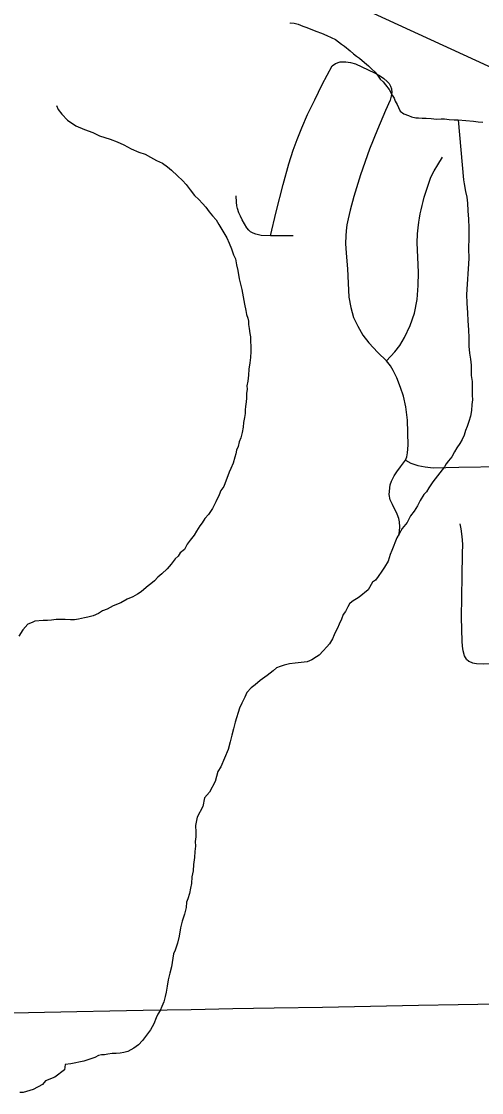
# Model space of a CAD drawing. Extents: x 103424 to 290657, y 38711 to 110967.
# Drawn here: x 214249.4459 to 214249.5944, y 40210.0704 to 40210.416 of the extents above; entities that cross this region are included whole.
import ezdxf

# ---------------------------------------------------------------- set-up
doc = ezdxf.new("R2010")
doc.units = 0
for name, color, linetype in [('GM_X_Minor_River', 7, 'Continuous'), ('GM_X_Rail_Line', 7, 'Continuous'), ('GM_X_State_Route', 7, 'Continuous'), ('GM_X_Township_Road', 7, 'Continuous')]:
    doc.layers.add(name, color=color, linetype=linetype)

msp = doc.modelspace()

# ---------------------------------------------------------------- linework, layer by layer
at = {"layer": 'GM_X_Minor_River'}
for points in [[(214249.53273, 40210.41541), (214249.53272, 40210.4156), (214249.53387, 40210.41544), (214249.5352, 40210.41509), (214249.53674, 40210.41455), (214249.5377, 40210.41419), (214249.53961, 40210.41347), (214249.54096, 40210.41293), (214249.54269, 40210.41221), (214249.54441, 40210.41149), (214249.54729, 40210.41022), (214249.54923, 40210.40874), (214249.55019, 40210.408), (214249.55194, 40210.40652), (214249.5531, 40210.4056), (214249.55406, 40210.40486), (214249.55503, 40210.40412), (214249.55658, 40210.40282), (214249.55794, 40210.40171), (214249.55891, 40210.40078), (214249.56007, 40210.39967), (214249.56105, 40210.39836), (214249.56164, 40210.39742), (214249.56261, 40210.39649), (214249.56339, 40210.39556), (214249.56456, 40210.39406), (214249.56556, 40210.39219), (214249.56615, 40210.39125), (214249.56655, 40210.39031), (214249.56714, 40210.38918), (214249.56754, 40210.38824), (214249.56814, 40210.38711), (214249.5693, 40210.38619), (214249.57083, 40210.38565), (214249.57179, 40210.38529), (214249.57313, 40210.38494), (214249.57408, 40210.38496), (214249.57522, 40210.38479), (214249.57656, 40210.38482), (214249.57808, 40210.38467), (214249.57979, 40210.38451), (214249.58132, 40210.38455), (214249.58246, 40210.38457), (214249.58398, 40210.38441), (214249.58551, 40210.38426), (214249.58684, 40210.38429), (214249.59179, 40210.38382), (214249.59332, 40210.38367), (214249.59484, 40210.38351)], [(214249.45721, 40210.38888), (214249.45781, 40210.38756), (214249.45898, 40210.38607), (214249.46073, 40210.38421), (214249.46343, 40210.38236), (214249.46631, 40210.3811), (214249.46899, 40210.38021), (214249.47111, 40210.37911), (214249.47456, 40210.37805), (214249.47686, 40210.37715), (214249.47897, 40210.37624), (214249.48128, 40210.37496), (214249.48378, 40210.37388), (214249.48588, 40210.37316), (214249.48761, 40210.37225), (214249.48954, 40210.37115), (214249.49146, 40210.37024), (214249.49301, 40210.36914), (214249.49436, 40210.36803), (214249.4963, 40210.36617), (214249.49786, 40210.36468), (214249.49903, 40210.36338), (214249.50039, 40210.3617), (214249.50176, 40210.35983), (214249.50312, 40210.35853), (214249.50429, 40210.35722), (214249.50546, 40210.35611), (214249.50644, 40210.35461), (214249.50761, 40210.3533), (214249.50878, 40210.352), (214249.50957, 40210.3505), (214249.51214, 40210.34618), (214249.51293, 40210.34449), (214249.51374, 40210.3426), (214249.51435, 40210.34072), (214249.51494, 40210.3394), (214249.51536, 40210.33751), (214249.51579, 40210.33562), (214249.51622, 40210.33297), (214249.51706, 40210.32957), (214249.51749, 40210.3271), (214249.51792, 40210.32483), (214249.51834, 40210.32275), (214249.51856, 40210.32143), (214249.51897, 40210.3203), (214249.51918, 40210.31935), (214249.5192, 40210.31821), (214249.51942, 40210.31689), (214249.51964, 40210.31537), (214249.51986, 40210.31424), (214249.51988, 40210.31291), (214249.51992, 40210.31101), (214249.51996, 40210.30949), (214249.51981, 40210.30758), (214249.51965, 40210.30587), (214249.51932, 40210.30377), (214249.51917, 40210.30187), (214249.51902, 40210.29997), (214249.51867, 40210.29844), (214249.5187, 40210.2973), (214249.51853, 40210.29597), (214249.51857, 40210.29445), (214249.5184, 40210.2933), (214249.51824, 40210.29178), (214249.51808, 40210.29064), (214249.5181, 40210.2895), (214249.51794, 40210.28816), (214249.51759, 40210.28663), (214249.51743, 40210.28511), (214249.51709, 40210.28339), (214249.51675, 40210.28168), (214249.5162, 40210.28033), (214249.51586, 40210.27881), (214249.51531, 40210.27765), (214249.51514, 40210.27651), (214249.51479, 40210.27536), (214249.51426, 40210.27345), (214249.51353, 40210.27173), (214249.51299, 40210.27057), (214249.51118, 40210.26597), (214249.51026, 40210.26462), (214249.50972, 40210.26328), (214249.50863, 40210.26098), (214249.50753, 40210.25886), (214249.50624, 40210.25694), (214249.50513, 40210.25558), (214249.50421, 40210.25423), (214249.50347, 40210.25326), (214249.50236, 40210.25153), (214249.50163, 40210.25019), (214249.50033, 40210.24864), (214249.49941, 40210.24729), (214249.49849, 40210.24556), (214249.49718, 40210.24458), (214249.49645, 40210.24342), (214249.49551, 40210.24264), (214249.49422, 40210.2409), (214249.49292, 40210.23935), (214249.49124, 40210.2378), (214249.48994, 40210.23663), (214249.48882, 40210.23546)], [(214249.58684, 40210.38429), (214249.58858, 40210.36494), (214249.5888, 40210.36362), (214249.58923, 40210.36116), (214249.58965, 40210.35927), (214249.58988, 40210.35737), (214249.58994, 40210.3549), (214249.59018, 40210.35225), (214249.59024, 40210.3494), (214249.59031, 40210.34617), (214249.5902, 40210.34275), (214249.59026, 40210.33952), (214249.58956, 40210.32791), (214249.58962, 40210.32506), (214249.58988, 40210.32203), (214249.58993, 40210.31937), (214249.59019, 40210.31652), (214249.59024, 40210.31387), (214249.5903, 40210.31121), (214249.59054, 40210.30893), (214249.59077, 40210.30704), (214249.591, 40210.30514), (214249.59103, 40210.30343), (214249.59107, 40210.30172), (214249.5913, 40210.29983), (214249.59133, 40210.29831), (214249.59137, 40210.29679), (214249.59139, 40210.29546), (214249.59143, 40210.29394), (214249.59127, 40210.29242), (214249.59112, 40210.29051), (214249.59078, 40210.28861), (214249.59025, 40210.28688), (214249.58971, 40210.28535), (214249.58917, 40210.28401), (214249.58882, 40210.28248), (214249.58809, 40210.28114), (214249.58735, 40210.27979), (214249.58643, 40210.27844), (214249.5857, 40210.27709), (214249.58478, 40210.27555), (214249.58367, 40210.2742), (214249.58293, 40210.27323), (214249.58238, 40210.27227), (214249.58164, 40210.27131), (214249.5809, 40210.27034), (214249.57942, 40210.26841), (214249.57868, 40210.26744), (214249.57739, 40210.26551), (214249.57665, 40210.26417), (214249.57572, 40210.26339), (214249.57462, 40210.26146), (214249.57371, 40210.25973), (214249.5726, 40210.258), (214249.57149, 40210.25645), (214249.5704, 40210.25434), (214249.56873, 40210.2524), (214249.56781, 40210.25067), (214249.56708, 40210.24933), (214249.56545, 40210.2453), (214249.56491, 40210.24396), (214249.5642, 40210.24185), (214249.5631, 40210.23993), (214249.56217, 40210.23858), (214249.56107, 40210.23685), (214249.56014, 40210.23569), (214249.5592, 40210.2351), (214249.55774, 40210.23259), (214249.55493, 40210.23025), (214249.55268, 40210.22887), (214249.55174, 40210.22809), (214249.55119, 40210.22713), (214249.55047, 40210.2256), (214249.54973, 40210.22463), (214249.54919, 40210.2231), (214249.54846, 40210.22156), (214249.54792, 40210.22022), (214249.54737, 40210.21926), (214249.54682, 40210.2181), (214249.54628, 40210.21676), (214249.54536, 40210.21522), (214249.54443, 40210.21425), (214249.54332, 40210.2129), (214249.54202, 40210.21154), (214249.54108, 40210.21095), (214249.53958, 40210.20997), (214249.53807, 40210.20936), (214249.53617, 40210.20913), (214249.53428, 40210.2089), (214249.53238, 40210.20867), (214249.53067, 40210.20825), (214249.52935, 40210.20784), (214249.52822, 40210.20744), (214249.5271, 40210.20647), (214249.52523, 40210.20491), (214249.52298, 40210.20334)], [(214249.48882, 40210.23546), (214249.4877, 40210.23449), (214249.48676, 40210.2339), (214249.48545, 40210.23273), (214249.48452, 40210.23195), (214249.48339, 40210.23117), (214249.48189, 40210.23037), (214249.48001, 40210.22957), (214249.47794, 40210.22839), (214249.47549, 40210.22739), (214249.47361, 40210.22639), (214249.4721, 40210.22579), (214249.47078, 40210.225), (214249.46909, 40210.22421), (214249.46738, 40210.22379), (214249.46625, 40210.22357), (214249.4653, 40210.22336), (214249.46435, 40210.22315), (214249.46303, 40210.22293), (214249.4617, 40210.22291), (214249.45998, 40210.22306), (214249.45846, 40210.22303), (214249.45713, 40210.223), (214249.45561, 40210.22277), (214249.45428, 40210.22274), (214249.45295, 40210.22271), (214249.45029, 40210.22247), (214249.44935, 40210.22207), (214249.44803, 40210.22147), (214249.44636, 40210.21972), (214249.44507, 40210.2176)], [(214249.52298, 40210.20334), (214249.5213, 40210.20197), (214249.51999, 40210.20099), (214249.51869, 40210.19944), (214249.51796, 40210.19791), (214249.51705, 40210.19599), (214249.51632, 40210.19445), (214249.5149, 40210.18986), (214249.51437, 40210.18776), (214249.51385, 40210.18566), (214249.51332, 40210.18355), (214249.51261, 40210.18107), (214249.51026, 40210.17551), (214249.50934, 40210.17397), (214249.50846, 40210.17072), (214249.50663, 40210.16726), (214249.50496, 40210.16551), (214249.50445, 40210.16265), (214249.50262, 40210.15919), (214249.50211, 40210.15652), (214249.50215, 40210.15443), (214249.50218, 40210.15291), (214249.50202, 40210.15139), (214249.50206, 40210.14987), (214249.5019, 40210.14815), (214249.50175, 40210.14625), (214249.50142, 40210.14396), (214249.50128, 40210.14187), (214249.50094, 40210.13996), (214249.50079, 40210.13787), (214249.50044, 40210.13634), (214249.5001, 40210.13462), (214249.49956, 40210.1329), (214249.49921, 40210.13175), (214249.49906, 40210.13004), (214249.49853, 40210.12794), (214249.49782, 40210.12564), (214249.49729, 40210.12354), (214249.49678, 40210.12087), (214249.49626, 40210.11858), (214249.49554, 40210.11628), (214249.495, 40210.11513), (214249.49433, 40210.11094), (214249.4938, 40210.10884), (214249.49328, 40210.10673), (214249.49294, 40210.10464), (214249.4926, 40210.10273), (214249.49225, 40210.10139), (214249.4919, 40210.09967), (214249.49118, 40210.09814), (214249.49063, 40210.0968), (214249.4899, 40210.09564), (214249.48935, 40210.09449), (214249.48863, 40210.09257), (214249.48753, 40210.09065), (214249.48624, 40210.08891), (214249.48494, 40210.08717), (214249.48364, 40210.08581), (214249.48214, 40210.08464), (214249.48026, 40210.08365), (214249.47894, 40210.08324), (214249.4778, 40210.08303), (214249.47647, 40210.083), (214249.47514, 40210.08297), (214249.47382, 40210.08275), (214249.47268, 40210.08253), (214249.47173, 40210.08251), (214249.47078, 40210.0823), (214249.46965, 40210.08171), (214249.46606, 40210.08049), (214249.4619, 40210.07964), (214249.46, 40210.07941), (214249.45985, 40210.07769), (214249.45666, 40210.07535), (214249.45365, 40210.07414), (214249.45272, 40210.07298), (214249.44971, 40210.07139), (214249.4465, 40210.07037), (214249.44536, 40210.07035)]]:
    msp.add_lwpolyline(points, dxfattribs=at)
at = {"layer": 'GM_X_Rail_Line'}
msp.add_lwpolyline([(214249.5568, 40210.4199), (214249.62401, 40210.38902), (214249.66191, 40210.39332), (214249.70137, 40210.39137), (214249.76154, 40210.38941), (214249.78382, 40210.38858), (214249.82135, 40210.38032)], dxfattribs=at)
at = {"layer": 'GM_X_State_Route'}
msp.add_lwpolyline([(214249.43269, 40210.09591), (214249.44822, 40210.0962), (214249.46375, 40210.0965), (214249.47447, 40210.0967), (214249.48519, 40210.0969), (214249.50072, 40210.09719), (214249.5141, 40210.09744), (214249.52748, 40210.09769), (214249.54301, 40210.09796), (214249.55854, 40210.09824), (214249.57407, 40210.09851), (214249.58682, 40210.09874), (214249.59957, 40210.09896), (214249.61395, 40210.09916), (214249.61909, 40210.09926), (214249.62733, 40210.09948), (214249.63557, 40210.0997), (214249.6511, 40210.09993), (214249.6609, 40210.10008), (214249.67069, 40210.10023), (214249.68622, 40210.10046), (214249.6971, 40210.10063), (214249.70798, 40210.1008), (214249.71242, 40210.10086)], dxfattribs=at)
at = {"layer": 'GM_X_Township_Road'}
for points in [[(214249.54623, 40210.40165), (214249.54726, 40210.4025), (214249.54876, 40210.40297), (214249.55056, 40210.40302), (214249.55209, 40210.40281), (214249.55373, 40210.40234), (214249.55981, 40210.39943), (214249.5614, 40210.39853), (214249.56282, 40210.39763), (214249.56394, 40210.39668), (214249.5646, 40210.39597), (214249.56504, 40210.39517), (214249.56531, 40210.39426)], [(214249.5263, 40210.34688), (214249.52814, 40210.35455), (214249.53042, 40210.36343), (214249.53222, 40210.37004), (214249.53359, 40210.37453), (214249.53486, 40210.37797), (214249.53634, 40210.38172), (214249.53824, 40210.38595), (214249.54062, 40210.39076), (214249.5429, 40210.39562), (214249.54623, 40210.40165)], [(214249.56531, 40210.39426), (214249.5654, 40210.39307), (214249.56524, 40210.39192), (214249.56488, 40210.39066), (214249.56343, 40210.3873), (214249.56079, 40210.38116), (214249.55825, 40210.37482), (214249.55527, 40210.36657), (214249.55316, 40210.35948), (214249.55202, 40210.35514), (214249.55134, 40210.35232), (214249.55095, 40210.35035), (214249.55067, 40210.34848), (214249.55062, 40210.34679), (214249.55052, 40210.34431), (214249.55071, 40210.34128), (214249.5511, 40210.33615), (214249.55134, 40210.33154), (214249.55158, 40210.32699), (214249.5522, 40210.32368), (214249.55311, 40210.32051), (214249.55446, 40210.31768), (214249.55609, 40210.3148), (214249.558, 40210.31231), (214249.56088, 40210.30923), (214249.5637, 40210.3065)], [(214249.5637, 40210.3065), (214249.5664, 40210.30938), (214249.56796, 40210.31148), (214249.56954, 40210.31404), (214249.57138, 40210.31786), (214249.5727, 40210.32188), (214249.57355, 40210.32629), (214249.57395, 40210.33083), (214249.57402, 40210.33504), (214249.57381, 40210.33998), (214249.57362, 40210.34459), (214249.57371, 40210.34752), (214249.57391, 40210.34945), (214249.57409, 40210.35123), (214249.57433, 40210.35258), (214249.57459, 40210.35393), (214249.57488, 40210.35527), (214249.57519, 40210.35661), (214249.57552, 40210.35794), (214249.57588, 40210.35927), (214249.57625, 40210.36058), (214249.57668, 40210.3619), (214249.57711, 40210.3632), (214249.57754, 40210.3645), (214249.57801, 40210.36579), (214249.57904, 40210.36786), (214249.58022, 40210.36972), (214249.58181, 40210.3722)], [(214249.53357, 40210.3468), (214249.5263, 40210.34688), (214249.52325, 40210.34698), (214249.52159, 40210.34735), (214249.52073, 40210.34767), (214249.51988, 40210.34808), (214249.51924, 40210.34864), (214249.51864, 40210.34942), (214249.51716, 40210.35205), (214249.51657, 40210.35321), (214249.51605, 40210.35422), (214249.51561, 40210.35564), (214249.51543, 40210.35654), (214249.51527, 40210.35768), (214249.51519, 40210.35976)], [(214249.56772, 40210.25), (214249.56793, 40210.25158), (214249.56805, 40210.25288), (214249.56791, 40210.2545), (214249.56765, 40210.25565), (214249.56713, 40210.25703), (214249.56562, 40210.26009), (214249.56493, 40210.26169), (214249.56459, 40210.26341), (214249.56488, 40210.26653), (214249.56532, 40210.26762), (214249.56614, 40210.26936), (214249.56701, 40210.27069), (214249.56818, 40210.27229), (214249.56986, 40210.2744), (214249.57024, 40210.27555), (214249.57053, 40210.27685), (214249.57067, 40210.27925), (214249.57043, 40210.28731), (214249.5699, 40210.29167), (214249.56914, 40210.29508), (214249.56827, 40210.29791), (214249.56707, 40210.30098), (214249.56587, 40210.30338), (214249.56501, 40210.30487), (214249.5637, 40210.3065)], [(214249.56986, 40210.2744), (214249.57158, 40210.27349), (214249.57384, 40210.27277), (214249.57614, 40210.27224), (214249.57878, 40210.272), (214249.587, 40210.27216), (214249.60117, 40210.27236), (214249.60782, 40210.27228), (214249.61044, 40210.2721), (214249.61341, 40210.27168)], [(214249.5895, 40210.21021), (214249.58886, 40210.2113), (214249.58843, 40210.21289), (214249.58819, 40210.21437), (214249.58809, 40210.216), (214249.58794, 40210.22368), (214249.58816, 40210.23696), (214249.58827, 40210.24417), (214249.58831, 40210.24729), (214249.58817, 40210.24984), (214249.58779, 40210.25224), (214249.58745, 40210.25387)], [(214249.5895, 40210.21021), (214249.59029, 40210.20953), (214249.59147, 40210.20906), (214249.59273, 40210.20881), (214249.59496, 40210.20873), (214249.59755, 40210.20881), (214249.60642, 40210.209), (214249.61223, 40210.20901)]]:
    msp.add_lwpolyline(points, dxfattribs=at)

doc.saveas('drawing.dxf')
